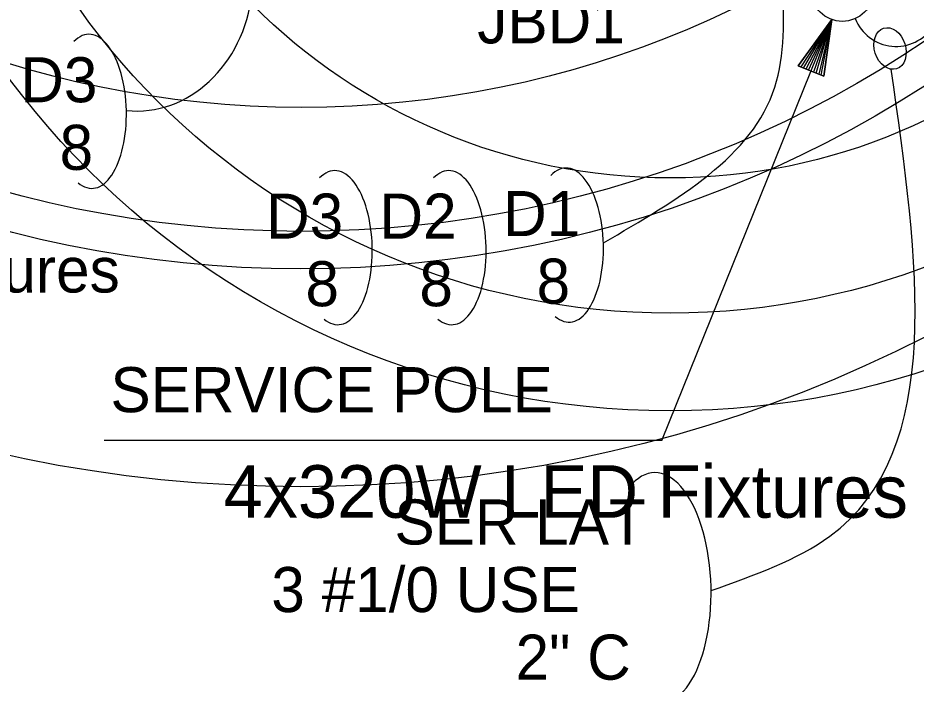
# Model space of a CAD drawing. Extents: x 1638506 to 1658005, y 834807 to 846788.
# Drawn here: x 1641220.4 to 1641459.3, y 841855.2 to 842032.5 of the extents above; entities that cross this region are included whole.
import ezdxf

# ---------------------------------------------------------------- set-up
doc = ezdxf.new("R2010")
doc.units = 0
for name, color, linetype in [('Default', 7, 'Continuous'), ('Old_Level_1', 7, 'Continuous'), ('Old_Level_4', 7, 'Continuous'), ('Scratch_Level_0', 7, 'Continuous'), ('Sheet North Arrow CELL', 7, 'Continuous')]:
    doc.layers.add(name, color=color, linetype=linetype)

msp = doc.modelspace()

# ---------------------------------------------------------------- linework, layer by layer
at = {"layer": 'Default'}
for q in [(1641436.91, 842032.11), (1641243.31, 841920.02)]:
    msp.add_line((1641391.67, 841920.02), q, dxfattribs=at)
msp.add_lwpolyline([(1641431.38, 842018.39), (1641430.69, 842018.67), (1641436.91, 842032.11), (1641430.05, 842018.92), (1641429.36, 842019.2), (1641436.91, 842032.11), (1641428.68, 842019.48), (1641427.99, 842019.76), (1641436.91, 842032.11), (1641434.82, 842017.05), (1641434.12, 842017.28), (1641436.91, 842032.11), (1641433.45, 842017.6), (1641432.75, 842017.84), (1641436.91, 842032.11), (1641432.06, 842018.11), (1641427.99, 842019.76), (1641434.82, 842017.05), (1641436.91, 842032.11), (1641427.99, 842019.76)], dxfattribs=at)
msp.add_circle((1641439.72, 842039.93), 8.31, dxfattribs=at)
msp.add_arc((1641454.05, 842036.7), 11.74, 201.7195, 327.0126, dxfattribs=at)
for centre, major_axis, ratio, start_param, end_param in [((1641253, 842042.24), (3.78, 34.34), 0.862742, 3.141593, 4.712389), ((1641239.65, 842007.67), (0.49, -20.52), 0.466223, 1.570796, 3.572354), ((1641239.65, 842007.67), (0.49, -20.52), 0.466223, 5.884886, 7.853982), ((1641305.07, 841971.37), (0.49, -20.52), 0.466223, 1.570796, 3.572354), ((1641335.39, 841971.37), (0.49, -20.52), 0.466223, 1.570796, 3.572354), ((1641366.58, 841972.05), (0.49, -20.52), 0.466223, 1.570796, 3.572354), ((1641305.07, 841971.37), (0.49, -20.52), 0.466223, 5.884886, 7.853982), ((1641335.39, 841971.37), (0.49, -20.52), 0.466223, 5.884886, 7.853982), ((1641366.58, 841972.05), (0.49, -20.52), 0.466223, 5.884886, 7.853982), ((1641390.44, 841880.68), (0.73, -30.78), 0.466223, 1.570796, 3.572354), ((1641390.44, 841880.68), (0.73, -30.78), 0.466223, 5.884886, 7.853982)]:
    msp.add_ellipse(centre, major_axis=major_axis, ratio=ratio, start_param=start_param, end_param=end_param, dxfattribs=at)
msp.add_ellipse((1641452.43, 842024.4), major_axis=(-1.72, 5.4), ratio=0.730797, dxfattribs=at)
for points in [[(1641376.13, 841972.66), (1641421.77, 842014.09), (1641423.92, 842042.37)], [(1641404.81, 841880.06), (1641436.37, 841894.52), (1641452.71, 842018.89)]]:
    msp.add_spline(points, degree=3, dxfattribs=at)
at = {"layer": 'Old_Level_1'}
for radius in [365, 307]:
    msp.add_circle((1641295.68, 842272.71), radius, dxfattribs=at)
at = {"layer": 'Old_Level_4'}
for radius in [219, 193, 157]:
    msp.add_circle((1641393.92, 842146.92), radius, dxfattribs=at)
at = {"layer": 'Scratch_Level_0'}
for radius in [297, 264]:
    msp.add_circle((1641295.75, 842272.71), radius, dxfattribs=at)
at = {"layer": 'Sheet North Arrow CELL'}
for centre, radius, start, end in [((1641568.57, 841749.06), 136.5, 47.84, 312.3941), ((1641581.76, 841749.12), 127.95, 53.095, 308.6287)]:
    msp.add_arc(centre, radius, start, end, dxfattribs=at)

# ---------------------------------------------------------------- texts
at = {"layer": 'Default'}
for s, p in [('JBD1', (1641342.6, 842025.76)), ('D3', (1641220.99, 842010.08)), ('8', (1641231.45, 841992.08)), ('D3', (1641286.4, 841973.77)), ('D2', (1641316.58, 841973.77)), ('D1', (1641349.48, 841974.45)), ('8', (1641296.86, 841955.77)), ('8', (1641327.18, 841955.77)), ('8', (1641358.37, 841956.45)), ('SERVICE POLE', (1641244.98, 841927.56)), ('SER LAT', (1641320.55, 841892.33)), ('3 #1/0 USE', (1641287.79, 841874.34)), ('2" C', (1641352.76, 841856.34))]:
    msp.add_text(s, height=12, dxfattribs=at).set_placement(p)
at = {"layer": 'Old_Level_4'}
msp.add_text('4x320W LED Fixtures', height=14, dxfattribs=at).set_placement((1641275.1, 841899.45))
at = {"layer": 'Scratch_Level_0'}
msp.add_text('8x320W LED Fixtures', height=12, dxfattribs=at).set_placement((1641091.39, 841959.43))

doc.saveas('drawing.dxf')
